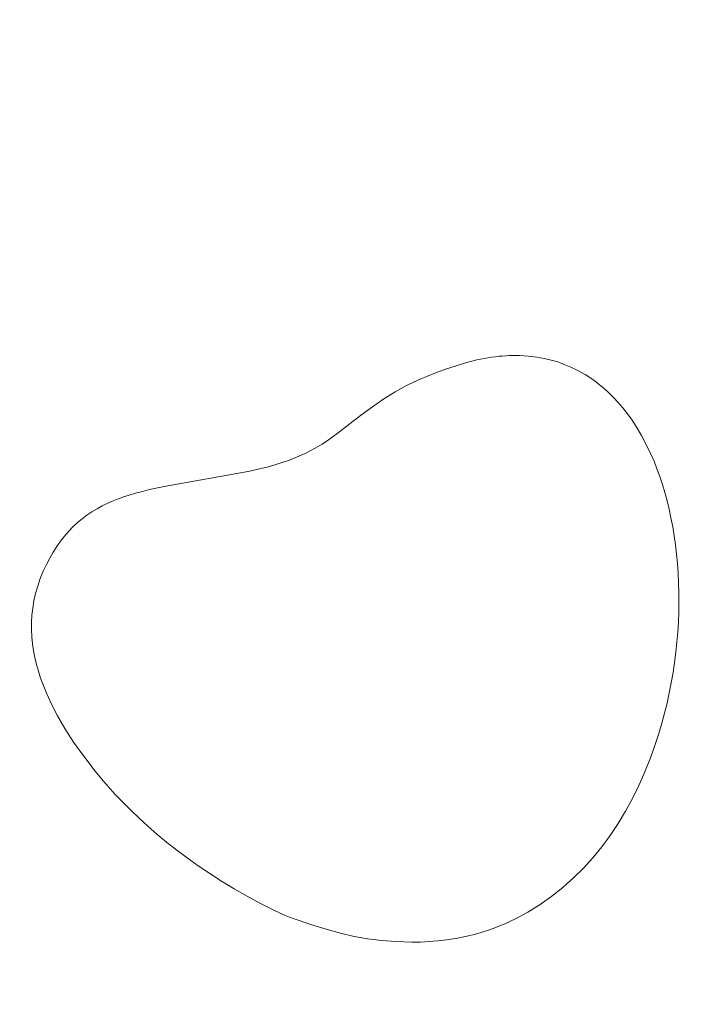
# Model space of a CAD drawing. Header units: millimetres. Extents: x -159 to 180, y -161 to 116.
# Tile 410 of 656: x -71.88 to -65.33, y 66.68 to 76.18. Entities that reach past the tile are written whole.
import ezdxf

# ---------------------------------------------------------------- set-up
doc = ezdxf.new("R2010")
doc.units = ezdxf.units.MM
doc.header["$MEASUREMENT"] = 0
doc.layers.add('Layer 1', color=7, linetype='Continuous')

msp = doc.modelspace()

# ---------------------------------------------------------------- linework, layer by layer
at = {"layer": 'Layer 1', "color": 18, "lineweight": 9}
for points, knots in [([(-158.5852, -104.074), (-158.5852, -104.074), (179.5952, -104.074), (179.5952, -104.074), (179.5952, -104.074), (179.5952, -104.074), (179.5952, 115.719), (179.5952, 115.719), (179.5952, 115.719), (179.5952, 115.719), (-158.5852, 115.719), (-158.5852, 115.719), (-158.5852, 115.719), (-158.5852, 115.719), (-158.5852, -104.074), (-158.5852, -104.074)], [0, 0, 0, 0, 0.2, 0.2, 0.2, 0.2, 0.4, 0.4, 0.4, 0.4, 0.6, 0.6, 0.6, 0.6, 1, 1, 1, 1]), ([(-53.028, 102.6565), (-53.028, 102.6565), (-53.028, 107.425), (-53.028, 107.425), (-53.028, 107.425), (-53.028, 107.425), (-57.7969, 107.425), (-57.7969, 107.425), (-57.7969, 107.425), (-57.7969, 107.425), (-57.7969, 110.425), (-57.7969, 110.425), (-57.7969, 110.425), (-57.7969, 110.425), (-65.7565, 110.425), (-65.7565, 110.425), (-65.7565, 110.425), (-65.7565, 110.425), (-65.7565, 107.425), (-65.7565, 107.425), (-65.7565, 107.425), (-65.7565, 107.425), (-73.4619, 107.425), (-73.4619, 107.425), (-73.4619, 107.425), (-73.4619, 107.425), (-73.4619, 110.425), (-73.4619, 110.425), (-73.4619, 110.425), (-73.4619, 110.425), (-81.4214, 110.425), (-81.4214, 110.425), (-81.4214, 110.425), (-81.4214, 110.425), (-81.4214, 107.425), (-81.4214, 107.425), (-81.4214, 107.425), (-81.4214, 107.425), (-89.1268, 107.425), (-89.1268, 107.425), (-89.1268, 107.425), (-89.1268, 107.425), (-89.1268, 110.425), (-89.1268, 110.425), (-89.1268, 110.425), (-89.1268, 110.425), (-97.0863, 110.425), (-97.0863, 110.425), (-97.0863, 110.425), (-97.0863, 110.425), (-97.0863, 107.425), (-97.0863, 107.425), (-97.0863, 107.425), (-97.0863, 107.425), (-104.7918, 107.425), (-104.7918, 107.425), (-104.7918, 107.425), (-104.7918, 107.425), (-104.7918, 110.425), (-104.7918, 110.425), (-104.7918, 110.425), (-104.7918, 110.425), (-112.7512, 110.425), (-112.7512, 110.425), (-112.7512, 110.425), (-112.7512, 110.425), (-112.7512, 107.425), (-112.7512, 107.425), (-112.7512, 107.425), (-112.7512, 107.425), (-120.4567, 107.425), (-120.4567, 107.425), (-120.4567, 107.425), (-120.4567, 107.425), (-120.4567, 110.425), (-120.4567, 110.425), (-120.4567, 110.425), (-120.4567, 110.425), (-128.4161, 110.425), (-128.4161, 110.425), (-128.4161, 110.425), (-128.4161, 110.425), (-128.4161, 107.425), (-128.4161, 107.425), (-128.4161, 107.425), (-128.4161, 107.425), (-136.1216, 107.425), (-136.1216, 107.425), (-136.1216, 107.425), (-136.1216, 107.425), (-136.1216, 110.425), (-136.1216, 110.425), (-136.1216, 110.425), (-136.1216, 110.425), (-144.0811, 110.425), (-144.0811, 110.425), (-144.0811, 110.425), (-144.0811, 110.425), (-144.0811, 107.425), (-144.0811, 107.425), (-144.0811, 107.425), (-144.0811, 107.425), (-148.85, 107.425), (-148.85, 107.425), (-148.85, 107.425), (-148.85, 107.425), (-148.85, 102.6565), (-148.85, 102.6565), (-148.85, 102.6565), (-148.85, 102.6565), (-151.85, 102.6565), (-151.85, 102.6565), (-151.85, 102.6565), (-151.85, 102.6565), (-151.85, 94.6965), (-151.85, 94.6965), (-151.85, 94.6965), (-151.85, 94.6965), (-148.85, 94.6965), (-148.85, 94.6965), (-148.85, 94.6965), (-148.85, 94.6965), (-148.85, 86.9914), (-148.85, 86.9914), (-148.85, 86.9914), (-148.85, 86.9914), (-151.85, 86.9914), (-151.85, 86.9914), (-151.85, 86.9914), (-151.85, 86.9914), (-151.85, 79.0315), (-151.85, 79.0315), (-151.85, 79.0315), (-151.85, 79.0315), (-148.85, 79.0315), (-148.85, 79.0315), (-148.85, 79.0315), (-148.85, 79.0315), (-148.85, 71.3264), (-148.85, 71.3264), (-148.85, 71.3264), (-148.85, 71.3264), (-151.85, 71.3264), (-151.85, 71.3264), (-151.85, 71.3264), (-151.85, 71.3264), (-151.85, 63.3664), (-151.85, 63.3664), (-151.85, 63.3664), (-151.85, 63.3664), (-148.85, 63.3664), (-148.85, 63.3664), (-148.85, 63.3664), (-148.85, 63.3664), (-148.85, 55.6614), (-148.85, 55.6614), (-148.85, 55.6614), (-148.85, 55.6614), (-151.85, 55.6614), (-151.85, 55.6614), (-151.85, 55.6614), (-151.85, 55.6614), (-151.85, 47.7024), (-151.85, 47.7024), (-151.85, 47.7024), (-151.85, 47.7024), (-148.85, 47.7024), (-148.85, 47.7024), (-148.85, 47.7024), (-148.85, 47.7024), (-148.85, 39.9963), (-148.85, 39.9963), (-148.85, 39.9963), (-148.85, 39.9963), (-151.85, 39.9963), (-151.85, 39.9963), (-151.85, 39.9963), (-151.85, 39.9963), (-151.85, 32.0364), (-151.85, 32.0364), (-151.85, 32.0364), (-151.85, 32.0364), (-148.85, 32.0364), (-148.85, 32.0364), (-148.85, 32.0364), (-148.85, 32.0364), (-148.85, 24.3313), (-148.85, 24.3313), (-148.85, 24.3313), (-148.85, 24.3313), (-151.85, 24.3313), (-151.85, 24.3313), (-151.85, 24.3313), (-151.85, 24.3313), (-151.85, 16.3723), (-151.85, 16.3723), (-151.85, 16.3723), (-151.85, 16.3723), (-148.85, 16.3723), (-148.85, 16.3723), (-148.85, 16.3723), (-148.85, 16.3723), (-148.85, 11.6028), (-148.85, 11.6028), (-148.85, 11.6028), (-148.85, 11.6028), (-144.0811, 11.6028), (-144.0811, 11.6028), (-144.0811, 11.6028), (-144.0811, 11.6028), (-144.0811, 8.6028), (-144.0811, 8.6028), (-144.0811, 8.6028), (-144.0811, 8.6028), (-136.1216, 8.6028), (-136.1216, 8.6028), (-136.1216, 8.6028), (-136.1216, 8.6028), (-136.1216, 11.6028), (-136.1216, 11.6028), (-136.1216, 11.6028), (-136.1216, 11.6028), (-128.4161, 11.6028), (-128.4161, 11.6028), (-128.4161, 11.6028), (-128.4161, 11.6028), (-128.4161, 8.6028), (-128.4161, 8.6028), (-128.4161, 8.6028), (-128.4161, 8.6028), (-120.4567, 8.6028), (-120.4567, 8.6028), (-120.4567, 8.6028), (-120.4567, 8.6028), (-120.4567, 11.6028), (-120.4567, 11.6028), (-120.4567, 11.6028), (-120.4567, 11.6028), (-112.7512, 11.6028), (-112.7512, 11.6028), (-112.7512, 11.6028), (-112.7512, 11.6028), (-112.7512, 8.6028), (-112.7512, 8.6028), (-112.7512, 8.6028), (-112.7512, 8.6028), (-104.7918, 8.6028), (-104.7918, 8.6028), (-104.7918, 8.6028), (-104.7918, 8.6028), (-104.7918, 11.6028), (-104.7918, 11.6028), (-104.7918, 11.6028), (-104.7918, 11.6028), (-97.0863, 11.6028), (-97.0863, 11.6028), (-97.0863, 11.6028), (-97.0863, 11.6028), (-97.0863, 8.6028), (-97.0863, 8.6028), (-97.0863, 8.6028), (-97.0863, 8.6028), (-89.1268, 8.6028), (-89.1268, 8.6028), (-89.1268, 8.6028), (-89.1268, 8.6028), (-89.1268, 11.6028), (-89.1268, 11.6028), (-89.1268, 11.6028), (-89.1268, 11.6028), (-81.4214, 11.6028), (-81.4214, 11.6028), (-81.4214, 11.6028), (-81.4214, 11.6028), (-81.4214, 8.6028), (-81.4214, 8.6028), (-81.4214, 8.6028), (-81.4214, 8.6028), (-73.4619, 8.6028), (-73.4619, 8.6028), (-73.4619, 8.6028), (-73.4619, 8.6028), (-73.4619, 11.6028), (-73.4619, 11.6028), (-73.4619, 11.6028), (-73.4619, 11.6028), (-65.7565, 11.6028), (-65.7565, 11.6028), (-65.7565, 11.6028), (-65.7565, 11.6028), (-65.7565, 8.6028), (-65.7565, 8.6028), (-65.7565, 8.6028), (-65.7565, 8.6028), (-57.7969, 8.6028), (-57.7969, 8.6028), (-57.7969, 8.6028), (-57.7969, 8.6028), (-57.7969, 11.6028), (-57.7969, 11.6028), (-57.7969, 11.6028), (-57.7969, 11.6028), (-53.028, 11.6028), (-53.028, 11.6028), (-53.028, 11.6028), (-53.028, 11.6028), (-53.028, 16.3723), (-53.028, 16.3723), (-53.028, 16.3723), (-53.028, 16.3723), (-50.028, 16.3723), (-50.028, 16.3723), (-50.028, 16.3723), (-50.028, 16.3723), (-50.028, 24.3313), (-50.028, 24.3313), (-50.028, 24.3313), (-50.028, 24.3313), (-53.028, 24.3313), (-53.028, 24.3313), (-53.028, 24.3313), (-53.028, 24.3313), (-53.028, 32.0364), (-53.028, 32.0364), (-53.028, 32.0364), (-53.028, 32.0364), (-50.028, 32.0364), (-50.028, 32.0364), (-50.028, 32.0364), (-50.028, 32.0364), (-50.028, 39.9963), (-50.028, 39.9963), (-50.028, 39.9963), (-50.028, 39.9963), (-53.028, 39.9963), (-53.028, 39.9963), (-53.028, 39.9963), (-53.028, 39.9963), (-53.028, 47.7024), (-53.028, 47.7024), (-53.028, 47.7024), (-53.028, 47.7024), (-50.028, 47.7024), (-50.028, 47.7024), (-50.028, 47.7024), (-50.028, 47.7024), (-50.028, 55.6614), (-50.028, 55.6614), (-50.028, 55.6614), (-50.028, 55.6614), (-53.028, 55.6614), (-53.028, 55.6614), (-53.028, 55.6614), (-53.028, 55.6614), (-53.028, 63.3664), (-53.028, 63.3664), (-53.028, 63.3664), (-53.028, 63.3664), (-50.028, 63.3664), (-50.028, 63.3664), (-50.028, 63.3664), (-50.028, 63.3664), (-50.028, 71.3264), (-50.028, 71.3264), (-50.028, 71.3264), (-50.028, 71.3264), (-53.028, 71.3264), (-53.028, 71.3264), (-53.028, 71.3264), (-53.028, 71.3264), (-53.028, 79.0315), (-53.028, 79.0315), (-53.028, 79.0315), (-53.028, 79.0315), (-50.028, 79.0315), (-50.028, 79.0315), (-50.028, 79.0315), (-50.028, 79.0315), (-50.028, 86.9914), (-50.028, 86.9914), (-50.028, 86.9914), (-50.028, 86.9914), (-53.028, 86.9914), (-53.028, 86.9914), (-53.028, 86.9914), (-53.028, 86.9914), (-53.028, 94.6965), (-53.028, 94.6965), (-53.028, 94.6965), (-53.028, 94.6965), (-50.028, 94.6965), (-50.028, 94.6965), (-50.028, 94.6965), (-50.028, 94.6965), (-50.028, 102.6565), (-50.028, 102.6565), (-50.028, 102.6565), (-50.028, 102.6565), (-53.028, 102.6565), (-53.028, 102.6565)], [0, 0, 0, 0, 0.009901, 0.009901, 0.009901, 0.009901, 0.019802, 0.019802, 0.019802, 0.019802, 0.029703, 0.029703, 0.029703, 0.029703, 0.039604, 0.039604, 0.039604, 0.039604, 0.049505, 0.049505, 0.049505, 0.049505, 0.059406, 0.059406, 0.059406, 0.059406, 0.069307, 0.069307, 0.069307, 0.069307, 0.079208, 0.079208, 0.079208, 0.079208, 0.089109, 0.089109, 0.089109, 0.089109, 0.09901, 0.09901, 0.09901, 0.09901, 0.108911, 0.108911, 0.108911, 0.108911, 0.118812, 0.118812, 0.118812, 0.118812, 0.128713, 0.128713, 0.128713, 0.128713, 0.138614, 0.138614, 0.138614, 0.138614, 0.148515, 0.148515, 0.148515, 0.148515, 0.158416, 0.158416, 0.158416, 0.158416, 0.168317, 0.168317, 0.168317, 0.168317, 0.178218, 0.178218, 0.178218, 0.178218, 0.188119, 0.188119, 0.188119, 0.188119, 0.19802, 0.19802, 0.19802, 0.19802, 0.207921, 0.207921, 0.207921, 0.207921, 0.217822, 0.217822, 0.217822, 0.217822, 0.227723, 0.227723, 0.227723, 0.227723, 0.237624, 0.237624, 0.237624, 0.237624, 0.247525, 0.247525, 0.247525, 0.247525, 0.257426, 0.257426, 0.257426, 0.257426, 0.267327, 0.267327, 0.267327, 0.267327, 0.277228, 0.277228, 0.277228, 0.277228, 0.287129, 0.287129, 0.287129, 0.287129, 0.29703, 0.29703, 0.29703, 0.29703, 0.306931, 0.306931, 0.306931, 0.306931, 0.316832, 0.316832, 0.316832, 0.316832, 0.326733, 0.326733, 0.326733, 0.326733, 0.336634, 0.336634, 0.336634, 0.336634, 0.346535, 0.346535, 0.346535, 0.346535, 0.356436, 0.356436, 0.356436, 0.356436, 0.366337, 0.366337, 0.366337, 0.366337, 0.376238, 0.376238, 0.376238, 0.376238, 0.386139, 0.386139, 0.386139, 0.386139, 0.39604, 0.39604, 0.39604, 0.39604, 0.405941, 0.405941, 0.405941, 0.405941, 0.415842, 0.415842, 0.415842, 0.415842, 0.425743, 0.425743, 0.425743, 0.425743, 0.435644, 0.435644, 0.435644, 0.435644, 0.445545, 0.445545, 0.445545, 0.445545, 0.455446, 0.455446, 0.455446, 0.455446, 0.465347, 0.465347, 0.465347, 0.465347, 0.475248, 0.475248, 0.475248, 0.475248, 0.485149, 0.485149, 0.485149, 0.485149, 0.49505, 0.49505, 0.49505, 0.49505, 0.50495, 0.50495, 0.50495, 0.50495, 0.514851, 0.514851, 0.514851, 0.514851, 0.524752, 0.524752, 0.524752, 0.524752, 0.534653, 0.534653, 0.534653, 0.534653, 0.544554, 0.544554, 0.544554, 0.544554, 0.554455, 0.554455, 0.554455, 0.554455, 0.564356, 0.564356, 0.564356, 0.564356, 0.574257, 0.574257, 0.574257, 0.574257, 0.584158, 0.584158, 0.584158, 0.584158, 0.594059, 0.594059, 0.594059, 0.594059, 0.60396, 0.60396, 0.60396, 0.60396, 0.613861, 0.613861, 0.613861, 0.613861, 0.623762, 0.623762, 0.623762, 0.623762, 0.633663, 0.633663, 0.633663, 0.633663, 0.643564, 0.643564, 0.643564, 0.643564, 0.653465, 0.653465, 0.653465, 0.653465, 0.663366, 0.663366, 0.663366, 0.663366, 0.673267, 0.673267, 0.673267, 0.673267, 0.683168, 0.683168, 0.683168, 0.683168, 0.693069, 0.693069, 0.693069, 0.693069, 0.70297, 0.70297, 0.70297, 0.70297, 0.712871, 0.712871, 0.712871, 0.712871, 0.722772, 0.722772, 0.722772, 0.722772, 0.732673, 0.732673, 0.732673, 0.732673, 0.742574, 0.742574, 0.742574, 0.742574, 0.752475, 0.752475, 0.752475, 0.752475, 0.762376, 0.762376, 0.762376, 0.762376, 0.772277, 0.772277, 0.772277, 0.772277, 0.782178, 0.782178, 0.782178, 0.782178, 0.792079, 0.792079, 0.792079, 0.792079, 0.80198, 0.80198, 0.80198, 0.80198, 0.811881, 0.811881, 0.811881, 0.811881, 0.821782, 0.821782, 0.821782, 0.821782, 0.831683, 0.831683, 0.831683, 0.831683, 0.841584, 0.841584, 0.841584, 0.841584, 0.851485, 0.851485, 0.851485, 0.851485, 0.861386, 0.861386, 0.861386, 0.861386, 0.871287, 0.871287, 0.871287, 0.871287, 0.881188, 0.881188, 0.881188, 0.881188, 0.891089, 0.891089, 0.891089, 0.891089, 0.90099, 0.90099, 0.90099, 0.90099, 0.910891, 0.910891, 0.910891, 0.910891, 0.920792, 0.920792, 0.920792, 0.920792, 0.930693, 0.930693, 0.930693, 0.930693, 0.940594, 0.940594, 0.940594, 0.940594, 0.950495, 0.950495, 0.950495, 0.950495, 0.960396, 0.960396, 0.960396, 0.960396, 0.970297, 0.970297, 0.970297, 0.970297, 0.980198, 0.980198, 0.980198, 0.980198, 1, 1, 1, 1]), ([(-67.6244, 72.8586), (-67.6244, 72.8586), (-67.7773, 72.8085), (-67.7773, 72.8085), (-67.7773, 72.8085), (-67.7773, 72.8085), (-67.9141, 72.7583), (-67.9141, 72.7583), (-67.9141, 72.7583), (-67.9141, 72.7583), (-68.0383, 72.7062), (-68.0383, 72.7062), (-68.0383, 72.7062), (-68.0383, 72.7062), (-68.1537, 72.6506), (-68.1537, 72.6506), (-68.1537, 72.6506), (-68.1537, 72.6506), (-68.2639, 72.5899), (-68.2639, 72.5899), (-68.2639, 72.5899), (-68.2639, 72.5899), (-68.3725, 72.5225), (-68.3725, 72.5225), (-68.3725, 72.5225), (-68.3725, 72.5225), (-68.4831, 72.4466), (-68.4831, 72.4466), (-68.4831, 72.4466), (-68.4831, 72.4466), (-68.5995, 72.3606), (-68.5995, 72.3606), (-68.5995, 72.3606), (-68.5995, 72.3606), (-68.8263, 72.1848), (-68.8263, 72.1848), (-68.8263, 72.1848), (-68.8263, 72.1848), (-68.9065, 72.1268), (-68.9065, 72.1268), (-68.9065, 72.1268), (-68.9065, 72.1268), (-68.9669, 72.087), (-68.9669, 72.087), (-68.9669, 72.087), (-68.9669, 72.087), (-69.0357, 72.0466), (-69.0357, 72.0466), (-69.0357, 72.0466), (-69.0357, 72.0466), (-69.1333, 71.9958), (-69.1333, 71.9958), (-69.1333, 71.9958), (-69.1333, 71.9958), (-69.2303, 71.9522), (-69.2303, 71.9522), (-69.2303, 71.9522), (-69.2303, 71.9522), (-69.2835, 71.9315), (-69.2835, 71.9315), (-69.2835, 71.9315), (-69.2835, 71.9315), (-69.3426, 71.9107), (-69.3426, 71.9107), (-69.3426, 71.9107), (-69.3426, 71.9107), (-69.4863, 71.8664), (-69.4863, 71.8664), (-69.4863, 71.8664), (-69.4863, 71.8664), (-69.5723, 71.8459), (-69.5723, 71.8459), (-69.5723, 71.8459), (-69.5723, 71.8459), (-69.6643, 71.8254), (-69.6643, 71.8254), (-69.6643, 71.8254), (-69.6643, 71.8254), (-70.4916, 71.677), (-70.4916, 71.677), (-70.4916, 71.677), (-70.4916, 71.677), (-70.6328, 71.6467), (-70.6328, 71.6467), (-70.6328, 71.6467), (-70.6328, 71.6467), (-70.7006, 71.6301), (-70.7006, 71.6301), (-70.7006, 71.6301), (-70.7006, 71.6301), (-70.7664, 71.6125), (-70.7664, 71.6125), (-70.7664, 71.6125), (-70.7664, 71.6125), (-70.8303, 71.593), (-70.8303, 71.593), (-70.8303, 71.593), (-70.8303, 71.593), (-70.8925, 71.5725), (-70.8925, 71.5725), (-70.8925, 71.5725), (-70.8925, 71.5725), (-70.9227, 71.5618), (-70.9227, 71.5618), (-70.9227, 71.5618), (-70.9227, 71.5618), (-70.9526, 71.551), (-70.9526, 71.551), (-70.9526, 71.551), (-70.9526, 71.551), (-70.9821, 71.5383), (-70.9821, 71.5383), (-70.9821, 71.5383), (-70.9821, 71.5383), (-71.0359, 71.5152), (-71.0359, 71.5152), (-71.0359, 71.5152), (-71.0359, 71.5152), (-71.0883, 71.49), (-71.0883, 71.49), (-71.0883, 71.49), (-71.0883, 71.49), (-71.1391, 71.4624), (-71.1391, 71.4624), (-71.1391, 71.4624), (-71.1391, 71.4624), (-71.1885, 71.4326), (-71.1885, 71.4326), (-71.1885, 71.4326), (-71.1885, 71.4326), (-71.2364, 71.4002), (-71.2364, 71.4002), (-71.2364, 71.4002), (-71.2364, 71.4002), (-71.2827, 71.3654), (-71.2827, 71.3654), (-71.2827, 71.3654), (-71.2827, 71.3654), (-71.3274, 71.328), (-71.3274, 71.328), (-71.3274, 71.328), (-71.3274, 71.328), (-71.3706, 71.2878), (-71.3706, 71.2878), (-71.3706, 71.2878), (-71.3706, 71.2878), (-71.4121, 71.245), (-71.4121, 71.245), (-71.4121, 71.245), (-71.4121, 71.245), (-71.4521, 71.1992), (-71.4521, 71.1992), (-71.4521, 71.1992), (-71.4521, 71.1992), (-71.4904, 71.1506), (-71.4904, 71.1506), (-71.4904, 71.1506), (-71.4904, 71.1506), (-71.527, 71.0989), (-71.527, 71.0989), (-71.527, 71.0989), (-71.527, 71.0989), (-71.562, 71.0442), (-71.562, 71.0442), (-71.562, 71.0442), (-71.562, 71.0442), (-71.5953, 70.9863), (-71.5953, 70.9863), (-71.5953, 70.9863), (-71.5953, 70.9863), (-71.6268, 70.9251), (-71.6268, 70.9251), (-71.6268, 70.9251), (-71.6268, 70.9251), (-71.6567, 70.8606), (-71.6567, 70.8606), (-71.6567, 70.8606), (-71.6567, 70.8606), (-71.686, 70.7883), (-71.686, 70.7883), (-71.686, 70.7883), (-71.686, 70.7883), (-71.7107, 70.7165), (-71.7107, 70.7165), (-71.7107, 70.7165), (-71.7107, 70.7165), (-71.7309, 70.6452), (-71.7309, 70.6452), (-71.7309, 70.6452), (-71.7309, 70.6452), (-71.7467, 70.5743), (-71.7467, 70.5743), (-71.7467, 70.5743), (-71.7467, 70.5743), (-71.7584, 70.504), (-71.7584, 70.504), (-71.7584, 70.504), (-71.7584, 70.504), (-71.766, 70.4342), (-71.766, 70.4342), (-71.766, 70.4342), (-71.766, 70.4342), (-71.7699, 70.3649), (-71.7699, 70.3649), (-71.7699, 70.3649), (-71.7699, 70.3649), (-71.77, 70.2961), (-71.77, 70.2961), (-71.77, 70.2961), (-71.77, 70.2961), (-71.7667, 70.2278), (-71.7667, 70.2278), (-71.7667, 70.2278), (-71.7667, 70.2278), (-71.76, 70.16), (-71.76, 70.16), (-71.76, 70.16), (-71.76, 70.16), (-71.7502, 70.0927), (-71.7502, 70.0927), (-71.7502, 70.0927), (-71.7502, 70.0927), (-71.7374, 70.0259), (-71.7374, 70.0259), (-71.7374, 70.0259), (-71.7374, 70.0259), (-71.7218, 69.9597), (-71.7218, 69.9597), (-71.7218, 69.9597), (-71.7218, 69.9597), (-71.7035, 69.8939), (-71.7035, 69.8939), (-71.7035, 69.8939), (-71.7035, 69.8939), (-71.6828, 69.8286), (-71.6828, 69.8286), (-71.6828, 69.8286), (-71.6828, 69.8286), (-71.6597, 69.7639), (-71.6597, 69.7639), (-71.6597, 69.7639), (-71.6597, 69.7639), (-71.6239, 69.6759), (-71.6239, 69.6759), (-71.6239, 69.6759), (-71.6239, 69.6759), (-71.5771, 69.5753), (-71.5771, 69.5753), (-71.5771, 69.5753), (-71.5771, 69.5753), (-71.5186, 69.4635), (-71.5186, 69.4635), (-71.5186, 69.4635), (-71.5186, 69.4635), (-71.448, 69.3417), (-71.448, 69.3417), (-71.448, 69.3417), (-71.448, 69.3417), (-71.3645, 69.2114), (-71.3645, 69.2114), (-71.3645, 69.2114), (-71.3645, 69.2114), (-71.2676, 69.0738), (-71.2676, 69.0738), (-71.2676, 69.0738), (-71.2676, 69.0738), (-71.1567, 68.9302), (-71.1567, 68.9302), (-71.1567, 68.9302), (-71.1567, 68.9302), (-71.0958, 68.8565), (-71.0958, 68.8565), (-71.0958, 68.8565), (-71.0958, 68.8565), (-71.0312, 68.7819), (-71.0312, 68.7819), (-71.0312, 68.7819), (-71.0312, 68.7819), (-70.9628, 68.7065), (-70.9628, 68.7065), (-70.9628, 68.7065), (-70.9628, 68.7065), (-70.8905, 68.6303), (-70.8905, 68.6303), (-70.8905, 68.6303), (-70.8905, 68.6303), (-70.8142, 68.5537), (-70.8142, 68.5537), (-70.8142, 68.5537), (-70.8142, 68.5537), (-70.7339, 68.4767), (-70.7339, 68.4767), (-70.7339, 68.4767), (-70.7339, 68.4767), (-70.6495, 68.3996), (-70.6495, 68.3996), (-70.6495, 68.3996), (-70.6495, 68.3996), (-70.5609, 68.3224), (-70.5609, 68.3224), (-70.5609, 68.3224), (-70.5609, 68.3224), (-70.4681, 68.2454), (-70.4681, 68.2454), (-70.4681, 68.2454), (-70.4681, 68.2454), (-70.3709, 68.1687), (-70.3709, 68.1687), (-70.3709, 68.1687), (-70.3709, 68.1687), (-70.2693, 68.0925), (-70.2693, 68.0925), (-70.2693, 68.0925), (-70.2693, 68.0925), (-70.1632, 68.0169), (-70.1632, 68.0169), (-70.1632, 68.0169), (-70.1632, 68.0169), (-70.0526, 67.9421), (-70.0526, 67.9421), (-70.0526, 67.9421), (-70.0526, 67.9421), (-69.9373, 67.8683), (-69.9373, 67.8683), (-69.9373, 67.8683), (-69.9373, 67.8683), (-69.8174, 67.7957), (-69.8174, 67.7957), (-69.8174, 67.7957), (-69.8174, 67.7957), (-69.6926, 67.7243), (-69.6926, 67.7243), (-69.6926, 67.7243), (-69.6926, 67.7243), (-69.563, 67.6544), (-69.563, 67.6544), (-69.563, 67.6544), (-69.563, 67.6544), (-69.4285, 67.5862), (-69.4285, 67.5862), (-69.4285, 67.5862), (-69.4285, 67.5862), (-69.3788, 67.5637), (-69.3788, 67.5637), (-69.3788, 67.5637), (-69.3788, 67.5637), (-69.3306, 67.5422), (-69.3306, 67.5422), (-69.3306, 67.5422), (-69.3306, 67.5422), (-69.2839, 67.5227), (-69.2839, 67.5227), (-69.2839, 67.5227), (-69.2839, 67.5227), (-69.2388, 67.5051), (-69.2388, 67.5051), (-69.2388, 67.5051), (-69.2388, 67.5051), (-69.0778, 67.4502), (-69.0778, 67.4502), (-69.0778, 67.4502), (-69.0778, 67.4502), (-68.9301, 67.4042), (-68.9301, 67.4042), (-68.9301, 67.4042), (-68.9301, 67.4042), (-68.7919, 67.3665), (-68.7919, 67.3665), (-68.7919, 67.3665), (-68.7919, 67.3665), (-68.6591, 67.3363), (-68.6591, 67.3363), (-68.6591, 67.3363), (-68.6591, 67.3363), (-68.5278, 67.3132), (-68.5278, 67.3132), (-68.5278, 67.3132), (-68.5278, 67.3132), (-68.3942, 67.2964), (-68.3942, 67.2964), (-68.3942, 67.2964), (-68.3942, 67.2964), (-68.2542, 67.2854), (-68.2542, 67.2854), (-68.2542, 67.2854), (-68.2542, 67.2854), (-68.104, 67.2795), (-68.104, 67.2795), (-68.104, 67.2795), (-68.104, 67.2795), (-68.0188, 67.2805), (-68.0188, 67.2805), (-68.0188, 67.2805), (-68.0188, 67.2805), (-67.9352, 67.2854), (-67.9352, 67.2854), (-67.9352, 67.2854), (-67.9352, 67.2854), (-67.853, 67.2922), (-67.853, 67.2922), (-67.853, 67.2922), (-67.853, 67.2922), (-67.7648, 67.3023), (-67.7648, 67.3023), (-67.7648, 67.3023), (-67.7648, 67.3023), (-67.6644, 67.318), (-67.6644, 67.318), (-67.6644, 67.318), (-67.6644, 67.318), (-67.5564, 67.3406), (-67.5564, 67.3406), (-67.5564, 67.3406), (-67.5564, 67.3406), (-67.5009, 67.3548), (-67.5009, 67.3548), (-67.5009, 67.3548), (-67.5009, 67.3548), (-67.4451, 67.3713), (-67.4451, 67.3713), (-67.4451, 67.3713), (-67.4451, 67.3713), (-67.3646, 67.3959), (-67.3646, 67.3959), (-67.3646, 67.3959), (-67.3646, 67.3959), (-67.3174, 67.4126), (-67.3174, 67.4126), (-67.3174, 67.4126), (-67.3174, 67.4126), (-67.2473, 67.4407), (-67.2473, 67.4407), (-67.2473, 67.4407), (-67.2473, 67.4407), (-67.2125, 67.4543), (-67.2125, 67.4543), (-67.2125, 67.4543), (-67.2125, 67.4543), (-67.1781, 67.47), (-67.1781, 67.47), (-67.1781, 67.47), (-67.1781, 67.47), (-67.144, 67.4856), (-67.144, 67.4856), (-67.144, 67.4856), (-67.144, 67.4856), (-67.1104, 67.5012), (-67.1104, 67.5012), (-67.1104, 67.5012), (-67.1104, 67.5012), (-66.9854, 67.5701), (-66.9854, 67.5701), (-66.9854, 67.5701), (-66.9854, 67.5701), (-66.8664, 67.6444), (-66.8664, 67.6444), (-66.8664, 67.6444), (-66.8664, 67.6444), (-66.7533, 67.7243), (-66.7533, 67.7243), (-66.7533, 67.7243), (-66.7533, 67.7243), (-66.6459, 67.8094), (-66.6459, 67.8094), (-66.6459, 67.8094), (-66.6459, 67.8094), (-66.5442, 67.8997), (-66.5442, 67.8997), (-66.5442, 67.8997), (-66.5442, 67.8997), (-66.4479, 67.995), (-66.4479, 67.995), (-66.4479, 67.995), (-66.4479, 67.995), (-66.3569, 68.0953), (-66.3569, 68.0953), (-66.3569, 68.0953), (-66.3569, 68.0953), (-66.271, 68.2003), (-66.271, 68.2003), (-66.271, 68.2003), (-66.271, 68.2003), (-66.1902, 68.3101), (-66.1902, 68.3101), (-66.1902, 68.3101), (-66.1902, 68.3101), (-66.1142, 68.4243), (-66.1142, 68.4243), (-66.1142, 68.4243), (-66.1142, 68.4243), (-66.043, 68.543), (-66.043, 68.543), (-66.043, 68.543), (-66.043, 68.543), (-65.9764, 68.666), (-65.9764, 68.666), (-65.9764, 68.666), (-65.9764, 68.666), (-65.9143, 68.7932), (-65.9143, 68.7932), (-65.9143, 68.7932), (-65.9143, 68.7932), (-65.8564, 68.9244), (-65.8564, 68.9244), (-65.8564, 68.9244), (-65.8564, 68.9244), (-65.8027, 69.0595), (-65.8027, 69.0595), (-65.8027, 69.0595), (-65.8027, 69.0595), (-65.7531, 69.1985), (-65.7531, 69.1985), (-65.7531, 69.1985), (-65.7531, 69.1985), (-65.7217, 69.2951), (-65.7217, 69.2951), (-65.7217, 69.2951), (-65.7217, 69.2951), (-65.6927, 69.3922), (-65.6927, 69.3922), (-65.6927, 69.3922), (-65.6927, 69.3922), (-65.6662, 69.4897), (-65.6662, 69.4897), (-65.6662, 69.4897), (-65.6662, 69.4897), (-65.6421, 69.5874), (-65.6421, 69.5874), (-65.6421, 69.5874), (-65.6421, 69.5874), (-65.6204, 69.6854), (-65.6204, 69.6854), (-65.6204, 69.6854), (-65.6204, 69.6854), (-65.6011, 69.7834), (-65.6011, 69.7834), (-65.6011, 69.7834), (-65.6011, 69.7834), (-65.584, 69.8815), (-65.584, 69.8815), (-65.584, 69.8815), (-65.584, 69.8815), (-65.5693, 69.9794), (-65.5693, 69.9794), (-65.5693, 69.9794), (-65.5693, 69.9794), (-65.5568, 70.0772), (-65.5568, 70.0772), (-65.5568, 70.0772), (-65.5568, 70.0772), (-65.5466, 70.1747), (-65.5466, 70.1747), (-65.5466, 70.1747), (-65.5466, 70.1747), (-65.5386, 70.2718), (-65.5386, 70.2718), (-65.5386, 70.2718), (-65.5386, 70.2718), (-65.5327, 70.3685), (-65.5327, 70.3685), (-65.5327, 70.3685), (-65.5327, 70.3685), (-65.5291, 70.4645), (-65.5291, 70.4645), (-65.5291, 70.4645), (-65.5291, 70.4645), (-65.5275, 70.56), (-65.5275, 70.56), (-65.5275, 70.56), (-65.5275, 70.56), (-65.528, 70.6546), (-65.528, 70.6546), (-65.528, 70.6546), (-65.528, 70.6546), (-65.5306, 70.7484), (-65.5306, 70.7484), (-65.5306, 70.7484), (-65.5306, 70.7484), (-65.5352, 70.8413), (-65.5352, 70.8413), (-65.5352, 70.8413), (-65.5352, 70.8413), (-65.5419, 70.9331), (-65.5419, 70.9331), (-65.5419, 70.9331), (-65.5419, 70.9331), (-65.5505, 71.0238), (-65.5505, 71.0238), (-65.5505, 71.0238), (-65.5505, 71.0238), (-65.5611, 71.1133), (-65.5611, 71.1133), (-65.5611, 71.1133), (-65.5611, 71.1133), (-65.5736, 71.2015), (-65.5736, 71.2015), (-65.5736, 71.2015), (-65.5736, 71.2015), (-65.5879, 71.2882), (-65.5879, 71.2882), (-65.5879, 71.2882), (-65.5879, 71.2882), (-65.6042, 71.3734), (-65.6042, 71.3734), (-65.6042, 71.3734), (-65.6042, 71.3734), (-65.6223, 71.457), (-65.6223, 71.457), (-65.6223, 71.457), (-65.6223, 71.457), (-65.6422, 71.539), (-65.6422, 71.539), (-65.6422, 71.539), (-65.6422, 71.539), (-65.6638, 71.6191), (-65.6638, 71.6191), (-65.6638, 71.6191), (-65.6638, 71.6191), (-65.6873, 71.6973), (-65.6873, 71.6973), (-65.6873, 71.6973), (-65.6873, 71.6973), (-65.7124, 71.7736), (-65.7124, 71.7736), (-65.7124, 71.7736), (-65.7124, 71.7736), (-65.7392, 71.8478), (-65.7392, 71.8478), (-65.7392, 71.8478), (-65.7392, 71.8478), (-65.7677, 71.9198), (-65.7677, 71.9198), (-65.7677, 71.9198), (-65.7677, 71.9198), (-65.7979, 71.9895), (-65.7979, 71.9895), (-65.7979, 71.9895), (-65.7979, 71.9895), (-65.8296, 72.0569), (-65.8296, 72.0569), (-65.8296, 72.0569), (-65.8296, 72.0569), (-65.8875, 72.1677), (-65.8875, 72.1677), (-65.8875, 72.1677), (-65.8875, 72.1677), (-65.9399, 72.2561), (-65.9399, 72.2561), (-65.9399, 72.2561), (-65.9399, 72.2561), (-65.9864, 72.3259), (-65.9864, 72.3259), (-65.9864, 72.3259), (-65.9864, 72.3259), (-66.0267, 72.3811), (-66.0267, 72.3811), (-66.0267, 72.3811), (-66.0267, 72.3811), (-66.0697, 72.4357), (-66.0697, 72.4357), (-66.0697, 72.4357), (-66.0697, 72.4357), (-66.1137, 72.4872), (-66.1137, 72.4872), (-66.1137, 72.4872), (-66.1137, 72.4872), (-66.1584, 72.5355), (-66.1584, 72.5355), (-66.1584, 72.5355), (-66.1584, 72.5355), (-66.2032, 72.5803), (-66.2032, 72.5803), (-66.2032, 72.5803), (-66.2032, 72.5803), (-66.248, 72.6214), (-66.248, 72.6214), (-66.248, 72.6214), (-66.248, 72.6214), (-66.2921, 72.6587), (-66.2921, 72.6587), (-66.2921, 72.6587), (-66.2921, 72.6587), (-66.3353, 72.6919), (-66.3353, 72.6919), (-66.3353, 72.6919), (-66.3353, 72.6919), (-66.3772, 72.7209), (-66.3772, 72.7209), (-66.3772, 72.7209), (-66.3772, 72.7209), (-66.4305, 72.7565), (-66.4305, 72.7565), (-66.4305, 72.7565), (-66.4305, 72.7565), (-66.4603, 72.7742), (-66.4603, 72.7742), (-66.4603, 72.7742), (-66.4603, 72.7742), (-66.5015, 72.7956), (-66.5015, 72.7956), (-66.5015, 72.7956), (-66.5015, 72.7956), (-66.5698, 72.8281), (-66.5698, 72.8281), (-66.5698, 72.8281), (-66.5698, 72.8281), (-66.634, 72.8555), (-66.634, 72.8555), (-66.634, 72.8555), (-66.634, 72.8555), (-66.6964, 72.8785), (-66.6964, 72.8785), (-66.6964, 72.8785), (-66.6964, 72.8785), (-66.7596, 72.8974), (-66.7596, 72.8974), (-66.7596, 72.8974), (-66.7596, 72.8974), (-66.8258, 72.9126), (-66.8258, 72.9126), (-66.8258, 72.9126), (-66.8258, 72.9126), (-66.8974, 72.9246), (-66.8974, 72.9246), (-66.8974, 72.9246), (-66.8974, 72.9246), (-66.9768, 72.9338), (-66.9768, 72.9338), (-66.9768, 72.9338), (-66.9768, 72.9338), (-67.0664, 72.9407), (-67.0664, 72.9407), (-67.0664, 72.9407), (-67.0664, 72.9407), (-67.1315, 72.9407), (-67.1315, 72.9407), (-67.1315, 72.9407), (-67.1315, 72.9407), (-67.1646, 72.9397), (-67.1646, 72.9397), (-67.1646, 72.9397), (-67.1646, 72.9397), (-67.1979, 72.9387), (-67.1979, 72.9387), (-67.1979, 72.9387), (-67.1979, 72.9387), (-67.2317, 72.9358), (-67.2317, 72.9358), (-67.2317, 72.9358), (-67.2317, 72.9358), (-67.2658, 72.9329), (-67.2658, 72.9329), (-67.2658, 72.9329), (-67.2658, 72.9329), (-67.3001, 72.9289), (-67.3001, 72.9289), (-67.3001, 72.9289), (-67.3001, 72.9289), (-67.3348, 72.9241), (-67.3348, 72.9241), (-67.3348, 72.9241), (-67.3348, 72.9241), (-67.3699, 72.9192), (-67.3699, 72.9192), (-67.3699, 72.9192), (-67.3699, 72.9192), (-67.4052, 72.9123), (-67.4052, 72.9123), (-67.4052, 72.9123), (-67.4052, 72.9123), (-67.4409, 72.9055), (-67.4409, 72.9055), (-67.4409, 72.9055), (-67.4409, 72.9055), (-67.4769, 72.8977), (-67.4769, 72.8977), (-67.4769, 72.8977), (-67.4769, 72.8977), (-67.5133, 72.8899), (-67.5133, 72.8899), (-67.5133, 72.8899), (-67.5133, 72.8899), (-67.5501, 72.8801), (-67.5501, 72.8801), (-67.5501, 72.8801), (-67.5501, 72.8801), (-67.587, 72.8704), (-67.587, 72.8704), (-67.587, 72.8704), (-67.587, 72.8704), (-67.6244, 72.8586), (-67.6244, 72.8586)], [0, 0, 0, 0, 0.005025, 0.005025, 0.005025, 0.005025, 0.01005, 0.01005, 0.01005, 0.01005, 0.015075, 0.015075, 0.015075, 0.015075, 0.020101, 0.020101, 0.020101, 0.020101, 0.025126, 0.025126, 0.025126, 0.025126, 0.030151, 0.030151, 0.030151, 0.030151, 0.035176, 0.035176, 0.035176, 0.035176, 0.040201, 0.040201, 0.040201, 0.040201, 0.045226, 0.045226, 0.045226, 0.045226, 0.050251, 0.050251, 0.050251, 0.050251, 0.055276, 0.055276, 0.055276, 0.055276, 0.060302, 0.060302, 0.060302, 0.060302, 0.065327, 0.065327, 0.065327, 0.065327, 0.070352, 0.070352, 0.070352, 0.070352, 0.075377, 0.075377, 0.075377, 0.075377, 0.080402, 0.080402, 0.080402, 0.080402, 0.085427, 0.085427, 0.085427, 0.085427, 0.090452, 0.090452, 0.090452, 0.090452, 0.095477, 0.095477, 0.095477, 0.095477, 0.100503, 0.100503, 0.100503, 0.100503, 0.105528, 0.105528, 0.105528, 0.105528, 0.110553, 0.110553, 0.110553, 0.110553, 0.115578, 0.115578, 0.115578, 0.115578, 0.120603, 0.120603, 0.120603, 0.120603, 0.125628, 0.125628, 0.125628, 0.125628, 0.130653, 0.130653, 0.130653, 0.130653, 0.135678, 0.135678, 0.135678, 0.135678, 0.140704, 0.140704, 0.140704, 0.140704, 0.145729, 0.145729, 0.145729, 0.145729, 0.150754, 0.150754, 0.150754, 0.150754, 0.155779, 0.155779, 0.155779, 0.155779, 0.160804, 0.160804, 0.160804, 0.160804, 0.165829, 0.165829, 0.165829, 0.165829, 0.170854, 0.170854, 0.170854, 0.170854, 0.175879, 0.175879, 0.175879, 0.175879, 0.180905, 0.180905, 0.180905, 0.180905, 0.18593, 0.18593, 0.18593, 0.18593, 0.190955, 0.190955, 0.190955, 0.190955, 0.19598, 0.19598, 0.19598, 0.19598, 0.201005, 0.201005, 0.201005, 0.201005, 0.20603, 0.20603, 0.20603, 0.20603, 0.211055, 0.211055, 0.211055, 0.211055, 0.21608, 0.21608, 0.21608, 0.21608, 0.221106, 0.221106, 0.221106, 0.221106, 0.226131, 0.226131, 0.226131, 0.226131, 0.231156, 0.231156, 0.231156, 0.231156, 0.236181, 0.236181, 0.236181, 0.236181, 0.241206, 0.241206, 0.241206, 0.241206, 0.246231, 0.246231, 0.246231, 0.246231, 0.251256, 0.251256, 0.251256, 0.251256, 0.256281, 0.256281, 0.256281, 0.256281, 0.261307, 0.261307, 0.261307, 0.261307, 0.266332, 0.266332, 0.266332, 0.266332, 0.271357, 0.271357, 0.271357, 0.271357, 0.276382, 0.276382, 0.276382, 0.276382, 0.281407, 0.281407, 0.281407, 0.281407, 0.286432, 0.286432, 0.286432, 0.286432, 0.291457, 0.291457, 0.291457, 0.291457, 0.296482, 0.296482, 0.296482, 0.296482, 0.301508, 0.301508, 0.301508, 0.301508, 0.306533, 0.306533, 0.306533, 0.306533, 0.311558, 0.311558, 0.311558, 0.311558, 0.316583, 0.316583, 0.316583, 0.316583, 0.321608, 0.321608, 0.321608, 0.321608, 0.326633, 0.326633, 0.326633, 0.326633, 0.331658, 0.331658, 0.331658, 0.331658, 0.336683, 0.336683, 0.336683, 0.336683, 0.341709, 0.341709, 0.341709, 0.341709, 0.346734, 0.346734, 0.346734, 0.346734, 0.351759, 0.351759, 0.351759, 0.351759, 0.356784, 0.356784, 0.356784, 0.356784, 0.361809, 0.361809, 0.361809, 0.361809, 0.366834, 0.366834, 0.366834, 0.366834, 0.371859, 0.371859, 0.371859, 0.371859, 0.376884, 0.376884, 0.376884, 0.376884, 0.38191, 0.38191, 0.38191, 0.38191, 0.386935, 0.386935, 0.386935, 0.386935, 0.39196, 0.39196, 0.39196, 0.39196, 0.396985, 0.396985, 0.396985, 0.396985, 0.40201, 0.40201, 0.40201, 0.40201, 0.407035, 0.407035, 0.407035, 0.407035, 0.41206, 0.41206, 0.41206, 0.41206, 0.417085, 0.417085, 0.417085, 0.417085, 0.422111, 0.422111, 0.422111, 0.422111, 0.427136, 0.427136, 0.427136, 0.427136, 0.432161, 0.432161, 0.432161, 0.432161, 0.437186, 0.437186, 0.437186, 0.437186, 0.442211, 0.442211, 0.442211, 0.442211, 0.447236, 0.447236, 0.447236, 0.447236, 0.452261, 0.452261, 0.452261, 0.452261, 0.457286, 0.457286, 0.457286, 0.457286, 0.462312, 0.462312, 0.462312, 0.462312, 0.467337, 0.467337, 0.467337, 0.467337, 0.472362, 0.472362, 0.472362, 0.472362, 0.477387, 0.477387, 0.477387, 0.477387, 0.482412, 0.482412, 0.482412, 0.482412, 0.487437, 0.487437, 0.487437, 0.487437, 0.492462, 0.492462, 0.492462, 0.492462, 0.497487, 0.497487, 0.497487, 0.497487, 0.502513, 0.502513, 0.502513, 0.502513, 0.507538, 0.507538, 0.507538, 0.507538, 0.512563, 0.512563, 0.512563, 0.512563, 0.517588, 0.517588, 0.517588, 0.517588, 0.522613, 0.522613, 0.522613, 0.522613, 0.527638, 0.527638, 0.527638, 0.527638, 0.532663, 0.532663, 0.532663, 0.532663, 0.537688, 0.537688, 0.537688, 0.537688, 0.542714, 0.542714, 0.542714, 0.542714, 0.547739, 0.547739, 0.547739, 0.547739, 0.552764, 0.552764, 0.552764, 0.552764, 0.557789, 0.557789, 0.557789, 0.557789, 0.562814, 0.562814, 0.562814, 0.562814, 0.567839, 0.567839, 0.567839, 0.567839, 0.572864, 0.572864, 0.572864, 0.572864, 0.577889, 0.577889, 0.577889, 0.577889, 0.582915, 0.582915, 0.582915, 0.582915, 0.58794, 0.58794, 0.58794, 0.58794, 0.592965, 0.592965, 0.592965, 0.592965, 0.59799, 0.59799, 0.59799, 0.59799, 0.603015, 0.603015, 0.603015, 0.603015, 0.60804, 0.60804, 0.60804, 0.60804, 0.613065, 0.613065, 0.613065, 0.613065, 0.61809, 0.61809, 0.61809, 0.61809, 0.623116, 0.623116, 0.623116, 0.623116, 0.628141, 0.628141, 0.628141, 0.628141, 0.633166, 0.633166, 0.633166, 0.633166, 0.638191, 0.638191, 0.638191, 0.638191, 0.643216, 0.643216, 0.643216, 0.643216, 0.648241, 0.648241, 0.648241, 0.648241, 0.653266, 0.653266, 0.653266, 0.653266, 0.658291, 0.658291, 0.658291, 0.658291, 0.663317, 0.663317, 0.663317, 0.663317, 0.668342, 0.668342, 0.668342, 0.668342, 0.673367, 0.673367, 0.673367, 0.673367, 0.678392, 0.678392, 0.678392, 0.678392, 0.683417, 0.683417, 0.683417, 0.683417, 0.688442, 0.688442, 0.688442, 0.688442, 0.693467, 0.693467, 0.693467, 0.693467, 0.698492, 0.698492, 0.698492, 0.698492, 0.703518, 0.703518, 0.703518, 0.703518, 0.708543, 0.708543, 0.708543, 0.708543, 0.713568, 0.713568, 0.713568, 0.713568, 0.718593, 0.718593, 0.718593, 0.718593, 0.723618, 0.723618, 0.723618, 0.723618, 0.728643, 0.728643, 0.728643, 0.728643, 0.733668, 0.733668, 0.733668, 0.733668, 0.738693, 0.738693, 0.738693, 0.738693, 0.743719, 0.743719, 0.743719, 0.743719, 0.748744, 0.748744, 0.748744, 0.748744, 0.753769, 0.753769, 0.753769, 0.753769, 0.758794, 0.758794, 0.758794, 0.758794, 0.763819, 0.763819, 0.763819, 0.763819, 0.768844, 0.768844, 0.768844, 0.768844, 0.773869, 0.773869, 0.773869, 0.773869, 0.778894, 0.778894, 0.778894, 0.778894, 0.78392, 0.78392, 0.78392, 0.78392, 0.788945, 0.788945, 0.788945, 0.788945, 0.79397, 0.79397, 0.79397, 0.79397, 0.798995, 0.798995, 0.798995, 0.798995, 0.80402, 0.80402, 0.80402, 0.80402, 0.809045, 0.809045, 0.809045, 0.809045, 0.81407, 0.81407, 0.81407, 0.81407, 0.819095, 0.819095, 0.819095, 0.819095, 0.824121, 0.824121, 0.824121, 0.824121, 0.829146, 0.829146, 0.829146, 0.829146, 0.834171, 0.834171, 0.834171, 0.834171, 0.839196, 0.839196, 0.839196, 0.839196, 0.844221, 0.844221, 0.844221, 0.844221, 0.849246, 0.849246, 0.849246, 0.849246, 0.854271, 0.854271, 0.854271, 0.854271, 0.859296, 0.859296, 0.859296, 0.859296, 0.864322, 0.864322, 0.864322, 0.864322, 0.869347, 0.869347, 0.869347, 0.869347, 0.874372, 0.874372, 0.874372, 0.874372, 0.879397, 0.879397, 0.879397, 0.879397, 0.884422, 0.884422, 0.884422, 0.884422, 0.889447, 0.889447, 0.889447, 0.889447, 0.894472, 0.894472, 0.894472, 0.894472, 0.899497, 0.899497, 0.899497, 0.899497, 0.904523, 0.904523, 0.904523, 0.904523, 0.909548, 0.909548, 0.909548, 0.909548, 0.914573, 0.914573, 0.914573, 0.914573, 0.919598, 0.919598, 0.919598, 0.919598, 0.924623, 0.924623, 0.924623, 0.924623, 0.929648, 0.929648, 0.929648, 0.929648, 0.934673, 0.934673, 0.934673, 0.934673, 0.939698, 0.939698, 0.939698, 0.939698, 0.944724, 0.944724, 0.944724, 0.944724, 0.949749, 0.949749, 0.949749, 0.949749, 0.954774, 0.954774, 0.954774, 0.954774, 0.959799, 0.959799, 0.959799, 0.959799, 0.964824, 0.964824, 0.964824, 0.964824, 0.969849, 0.969849, 0.969849, 0.969849, 0.974874, 0.974874, 0.974874, 0.974874, 0.979899, 0.979899, 0.979899, 0.979899, 0.984925, 0.984925, 0.984925, 0.984925, 0.98995, 0.98995, 0.98995, 0.98995, 1, 1, 1, 1])]:
    msp.add_open_spline(points, degree=3, knots=knots, dxfattribs=at)

doc.saveas('drawing.dxf')
